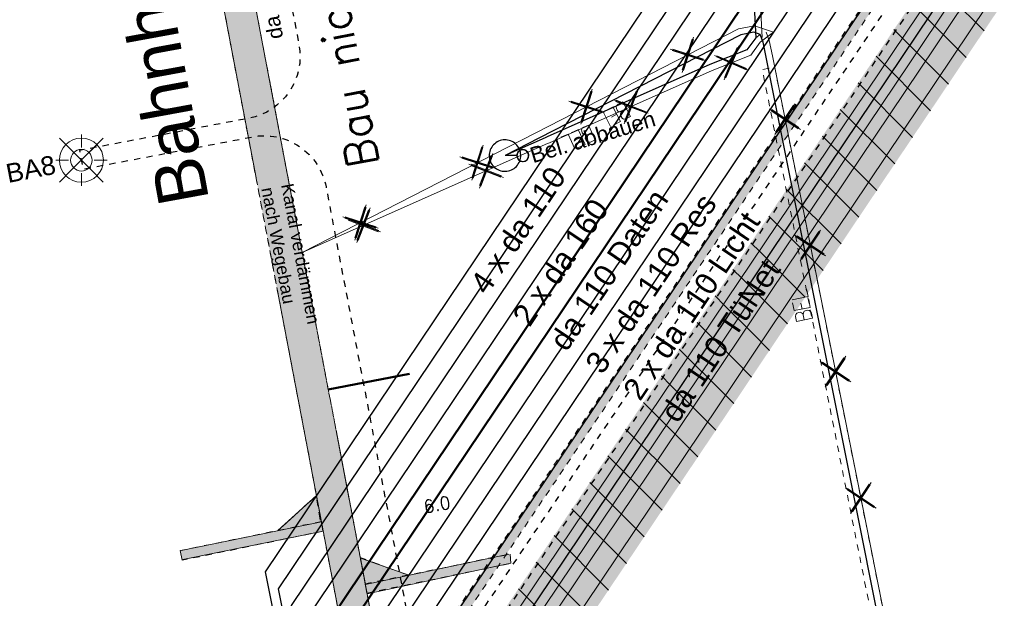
# Model space of a CAD drawing. Header units: metres. Extents: x -502 to 161, y -108 to 174.
# Tile 607 of 656: x -85 to -69, y 100 to 110. Entities that reach past the tile are written whole.
import ezdxf

# ---------------------------------------------------------------- set-up
doc = ezdxf.new("R2010")
doc.units = ezdxf.units.M
doc.header["$LTSCALE"] = 0.1
for name, pattern in [('139', [4, 1.25, -0.25, 0.25, -0.25, 0.25, -0.25, 1.25, -0.25]), ('2-1', [0.17, 0.06, -0.025, 0.06, -0.025]), ('202', [0.132, 0.0875, -0.019, 0.0065, -0.019]), ('239', [93, 75, -18]), ('3', [0.27, 0.1, -0.035, 0.1, -0.035]), ('38', [0.275, 0.2, -0.025, 0.025, -0.025]), ('39', [0.2375, 0.2, -0.0375]), ('85', [0.137505, 0.100005, -0.0125, 0.0125, -0.0125])]:
    doc.linetypes.add(name, pattern=pattern)
doc.layers.add('BRI31-005.07-5f08-Koordinierung Lageplan 4. BA Radstation - Seeterrasse 2023-05-31', color=7, linetype='Continuous')
doc.styles.add('Arial', font='arial.ttf')
doc.styles.add('Txt', font='txt_____.ttf')

# ---------------------------------------------------------------- blocks, each defined once
blk = doc.blocks.new('_X206')
at = {"color": 32, "linetype": 'Continuous', "lineweight": 9, "true_color": 0xcc6600, "transparency": 33554687}
for p, q in [((0.944, 1.616), (0.944, 1.616)), ((1.103, 0.75), (0.626, 1.227)), ((1.262, -0.116), (0.309, 0.837)), ((1.041, -0.602), (-0.009, 0.447)), ((0.757, -1.025), (-0.108, -0.161)), ((0.473, -1.448), (-0.392, -0.583)), ((0.188, -1.871), (-0.676, -1.006)), ((-0.096, -2.294), (-0.96, -1.429)), ((-0.38, -2.717), (-1.245, -1.852)), ((-0.664, -3.14), (-1.529, -2.275)), ((-0.948, -3.563), (-1.813, -2.698)), ((-1.233, -3.986), (-2.097, -3.121)), ((-1.517, -4.409), (-2.381, -3.544)), ((-2.519, -4.114), (-2.666, -3.967)), ((-2.077, -4.555), (-2.519, -4.114)), ((-2.803, -4.537), (-2.95, -4.39)), ((-2.361, -4.978), (-2.803, -4.537)), ((-1.801, -4.831), (-2.077, -4.555)), ((-3.087, -4.96), (-3.234, -4.813)), ((-2.646, -5.401), (-3.087, -4.96)), ((-2.085, -5.254), (-2.361, -4.978)), ((-3.371, -5.383), (-3.518, -5.236)), ((-2.93, -5.824), (-3.371, -5.383)), ((-2.369, -5.677), (-2.646, -5.401)), ((-3.655, -5.805), (-3.802, -5.658)), ((-3.214, -6.247), (-3.655, -5.805)), ((-2.654, -6.1), (-2.93, -5.824)), ((-3.94, -6.228), (-4.087, -6.081)), ((-3.498, -6.67), (-3.94, -6.228)), ((-2.938, -6.523), (-3.214, -6.247)), ((-4.224, -6.651), (-4.371, -6.504)), ((-4.025, -6.85), (-4.224, -6.651)), ((-3.222, -6.946), (-3.498, -6.67)), ((-3.506, -7.369), (-4.025, -6.85)), ((-3.79, -7.792), (-4.655, -6.927)), ((-4.074, -8.215), (-4.939, -7.35)), ((-4.359, -8.638), (-5.223, -7.773)), ((-4.643, -9.061), (-5.508, -8.196)), ((-4.927, -9.484), (-5.792, -8.619)), ((-5.211, -9.906), (-6.076, -9.042)), ((-5.495, -10.329), (-6.36, -9.465)), ((-6.085, -10.447), (-6.644, -9.888))]:
    blk.add_line(p, q, dxfattribs=at)
blk = doc.blocks.new('_X207')
at = {"color": 32, "linetype": 'Continuous', "lineweight": 9, "true_color": 0xcc6600, "transparency": 33554687}
for p, q in [((0.944, 1.616), (0.944, 1.616)), ((1.103, 0.75), (0.626, 1.227)), ((1.262, -0.116), (0.309, 0.837)), ((1.041, -0.602), (-0.009, 0.447)), ((0.757, -1.025), (-0.108, -0.161)), ((0.473, -1.448), (-0.392, -0.583)), ((0.188, -1.871), (-0.676, -1.006)), ((-0.096, -2.294), (-0.96, -1.429)), ((-0.38, -2.717), (-1.245, -1.852)), ((-0.664, -3.14), (-1.529, -2.275)), ((-0.948, -3.563), (-1.813, -2.698)), ((-1.233, -3.986), (-2.097, -3.121)), ((-1.517, -4.409), (-2.381, -3.544)), ((-2.519, -4.114), (-2.666, -3.967)), ((-2.077, -4.555), (-2.519, -4.114)), ((-2.803, -4.537), (-2.95, -4.39)), ((-2.361, -4.978), (-2.803, -4.537)), ((-1.801, -4.831), (-2.077, -4.555)), ((-3.087, -4.96), (-3.234, -4.813)), ((-2.646, -5.401), (-3.087, -4.96)), ((-2.085, -5.254), (-2.361, -4.978)), ((-3.371, -5.383), (-3.518, -5.236)), ((-2.93, -5.824), (-3.371, -5.383)), ((-2.369, -5.677), (-2.646, -5.401)), ((-3.655, -5.805), (-3.802, -5.658)), ((-3.214, -6.247), (-3.655, -5.805)), ((-2.654, -6.1), (-2.93, -5.824)), ((-3.94, -6.228), (-4.087, -6.081)), ((-3.498, -6.67), (-3.94, -6.228)), ((-2.938, -6.523), (-3.214, -6.247)), ((-4.224, -6.651), (-4.371, -6.504)), ((-4.025, -6.85), (-4.224, -6.651)), ((-3.222, -6.946), (-3.498, -6.67)), ((-3.506, -7.369), (-4.025, -6.85)), ((-3.79, -7.792), (-4.655, -6.927)), ((-4.074, -8.215), (-4.939, -7.35)), ((-4.359, -8.638), (-5.223, -7.773)), ((-4.643, -9.061), (-5.508, -8.196)), ((-4.927, -9.484), (-5.792, -8.619)), ((-5.211, -9.906), (-6.076, -9.042)), ((-5.495, -10.329), (-6.36, -9.465)), ((-6.085, -10.447), (-6.644, -9.888))]:
    blk.add_line(p, q, dxfattribs=at)
blk = doc.blocks.new('WP_LP_1030')
at = {"color": 150, "linetype": 'Continuous', "lineweight": 9, "true_color": 0x007fff, "transparency": 33554687}
for p, q in [((-0.348452, 0.348458), (0.144332, -0.144332)), ((-0.144332, -0.144332), (0.348452, 0.348458)), ((0, 0.20412), (0, 0.40824)), ((0, 0.40824), (0, 0.20412)), ((0.144332, 0.144338), (0.348452, 0.348458)), ((-0.20412, 0), (-0.40824, 0)), ((-0.20412, 0), (-0.40824, 0)), ((0.20412, 0), (0.40824, 0)), ((-0.144332, -0.144332), (-0.348452, -0.348452)), ((-0.144332, -0.144332), (-0.348452, -0.348452)), ((0.144332, -0.144332), (0.348452, -0.348452)), ((0.144332, -0.144332), (0.348452, -0.348452)), ((0, -0.20412), (0, -0.40824)), ((0, -0.20412), (0, -0.40824))]:
    blk.add_line(p, q, dxfattribs=at)
at = {"color": 7, "linetype": 'Continuous', "lineweight": 20, "transparency": 33554687}
for radius in [0.35, 0.171323]:
    blk.add_circle((0, 0), radius, dxfattribs=at)
blk = doc.blocks.new('10011')
at = {"color": 190, "linetype": 'Continuous', "lineweight": 13, "true_color": 0x7f00ff, "transparency": 33554687}
for p, q in [((4.302568, 0.608018), (4.469535, 0.6081)), ((4.302568, 0.608018), (4.304235, 0.088154)), ((4.302693, 0.352595), (4.469661, 0.352677)), ((4.655568, 0.608018), (4.907582, 0.608142)), ((4.655568, 0.608018), (4.657235, 0.088154)), ((4.655694, 0.352595), (4.847467, 0.352689)), ((5.008568, 0.608018), (5.010235, 0.088154)), ((4.302824, 0.088154), (4.469791, 0.088236)), ((4.655824, 0.088154), (4.907837, 0.088278)), ((5.008823, 0.088154), (5.260838, 0.088278))]:
    blk.add_line(p, q, dxfattribs=at)
at = {"color": 190, "linetype": 'Continuous', "lineweight": 13, "true_color": 0x7f00ff, "transparency": 33554687, "flags": 128}
blk.add_lwpolyline([(4.469535, 0.6081), (4.530396, 0.585559), (4.557445, 0.540477), (4.569467, 0.480368), (4.566462, 0.43228), (4.546926, 0.393209), (4.513866, 0.367663), (4.469661, 0.352677), (4.531898, 0.330094), (4.573975, 0.298537), (4.585997, 0.238428), (4.581489, 0.182827), (4.567964, 0.136242), (4.52739, 0.103182), (4.469791, 0.088236)], dxfattribs=at)
blk = doc.blocks.new('1016')
at = {"color": 7, "linetype": 'Continuous', "lineweight": 9, "transparency": 33554687}
for p, q in [((0.703072, 0.277444), (1.257444, -0.276928)), ((1.257444, 0.277444), (0.703072, -0.276928))]:
    blk.add_line(p, q, dxfattribs=at)
at = {"color": 2, "linetype": 'Continuous', "lineweight": 20, "true_color": 0xffff00, "transparency": 33554687}
for p, q in [((1.212401, 0.25319), (0.727326, -0.231885)), ((0.727326, 0.232401), (1.212401, -0.252674)), ((0.748114, 0.25319), (1.23319, -0.231885)), ((1.23319, 0.232401), (0.748114, -0.252674))]:
    blk.add_line(p, q, dxfattribs=at)

msp = doc.modelspace()

# ---------------------------------------------------------------- hatches: boundary and pattern name
at = {"layer": 'BRI31-005.07-5f08-Koordinierung Lageplan 4. BA Radstation - Seeterrasse 2023-05-31', "linetype": 'Continuous', "lineweight": 0, "true_color": 0xffbf00, "transparency": 33554687}
for points in [[(-79.845, 163.341), (-79.534, 163.418), (-69.694, 109.8), (-76.614, 99.501), (-76.954, 99.569), (-70.032, 109.87), (-79.787, 163.026), (-81.371, 162.636), (-81.457, 162.985), (-81.146, 163.062), (-81.137, 163.023)], [(-79.845, 163.341), (-79.534, 163.418), (-69.694, 109.8), (-76.614, 99.501), (-76.954, 99.569), (-70.032, 109.87), (-79.787, 163.026), (-81.371, 162.636), (-81.457, 162.985), (-81.146, 163.062), (-81.137, 163.023)], [(-77.501, 99.679), (-77.161, 99.611), (-70.238, 109.913), (-79.974, 162.965), (-81.577, 162.57), (-81.586, 162.609), (-81.897, 162.532), (-81.811, 162.183), (-80.227, 162.573), (-70.576, 109.983)], [(-77.501, 99.679), (-77.161, 99.611), (-70.238, 109.913), (-79.974, 162.965), (-81.577, 162.57), (-81.586, 162.609), (-81.897, 162.532), (-81.811, 162.183), (-80.227, 162.573), (-70.576, 109.983)]]:
    msp.add_hatch(color=40, dxfattribs=at).paths.add_polyline_path(points)
at = {"layer": 'BRI31-005.07-5f08-Koordinierung Lageplan 4. BA Radstation - Seeterrasse 2023-05-31', "linetype": 'Continuous', "lineweight": 0, "true_color": 0x00ffff, "transparency": 33554687}
h = msp.add_hatch(color=4, dxfattribs=at)
edge = h.paths.add_edge_path()
edge.add_line((-72.054, 67.28), (-72.211, 67.249))
edge.add_line((-72.211, 67.249), (-78.635, 99.438))
edge.add_line((-78.635, 99.438), (-71.062, 110.708))
edge.add_line((-71.062, 110.708), (-76.988, 142.996))
edge.add_line((-76.988, 142.996), (-76.988, 142.996))
edge.add_arc((-84.789, 141.56), 7.932, 10.424, 28.5036)
edge.add_line((-77.819, 145.346), (-77.819, 145.346))
edge.add_arc((-70.717, 149.226), 8.092, 190.3989, 208.6542, ccw=False)
edge.add_line((-78.677, 147.766), (-80.215, 156.148))
edge.add_line((-80.215, 156.148), (-80.058, 156.177))
edge.add_line((-80.058, 156.177), (-78.519, 147.795))
edge.add_arc((-70.717, 149.226), 7.932, 190.3989, 208.6557)
edge.add_line((-77.678, 145.422), (-77.678, 145.422))
edge.add_arc((-84.79, 141.56), 8.093, 10.4238, 28.505, ccw=False)
edge.add_line((-76.831, 143.025), (-76.831, 143.025))
edge.add_line((-76.831, 143.025), (-70.893, 110.672))
edge.add_line((-70.893, 110.672), (-78.466, 99.404))
edge.add_line((-78.466, 99.404), (-72.054, 67.28))
h = msp.add_hatch(color=4, dxfattribs=at)
edge = h.paths.add_edge_path()
edge.add_line((-72.054, 67.28), (-72.211, 67.249))
edge.add_line((-72.211, 67.249), (-78.635, 99.438))
edge.add_line((-78.635, 99.438), (-71.062, 110.708))
edge.add_line((-71.062, 110.708), (-76.988, 142.996))
edge.add_line((-76.988, 142.996), (-76.988, 142.996))
edge.add_arc((-84.789, 141.56), 7.932, 10.424, 28.5036)
edge.add_line((-77.819, 145.346), (-77.819, 145.346))
edge.add_arc((-70.717, 149.226), 8.092, 190.3989, 208.6542, ccw=False)
edge.add_line((-78.677, 147.766), (-80.215, 156.148))
edge.add_line((-80.215, 156.148), (-80.058, 156.177))
edge.add_line((-80.058, 156.177), (-78.519, 147.795))
edge.add_arc((-70.717, 149.226), 7.932, 190.3989, 208.6557)
edge.add_line((-77.678, 145.422), (-77.678, 145.422))
edge.add_arc((-84.79, 141.56), 8.093, 10.4238, 28.505, ccw=False)
edge.add_line((-76.831, 143.025), (-76.831, 143.025))
edge.add_line((-76.831, 143.025), (-70.893, 110.672))
edge.add_line((-70.893, 110.672), (-78.466, 99.404))
edge.add_line((-78.466, 99.404), (-72.054, 67.28))
at = {"layer": 'BRI31-005.07-5f08-Koordinierung Lageplan 4. BA Radstation - Seeterrasse 2023-05-31', "linetype": 'Continuous', "lineweight": 0, "true_color": 0xffdf7f, "transparency": 33554687}
msp.add_hatch(color=41, dxfattribs=at).paths.add_polyline_path([(-70.842, 110.391), (-70.773, 110.017), (-77.683, 99.735), (-76.408, 99.48), (-69.489, 109.777), (-69.829, 111.634)])
msp.add_hatch(color=41, dxfattribs=at).paths.add_polyline_path([(-70.842, 110.391), (-70.773, 110.017), (-77.683, 99.735), (-76.408, 99.48), (-69.489, 109.777), (-69.829, 111.634)])

# ---------------------------------------------------------------- linework, layer by layer
at = {"layer": 'BRI31-005.07-5f08-Koordinierung Lageplan 4. BA Radstation - Seeterrasse 2023-05-31', "color": 7, "linetype": '38', "lineweight": 13, "transparency": 33554687}
for p, q in [((-79.119, 95.611), (-91.293, 159.6)), ((-79.119, 95.611), (-91.293, 159.6)), ((-78.628, 95.705), (-90.802, 159.694)), ((-78.628, 95.705), (-90.802, 159.694)), ((-80.262, 101.618), (-82.493, 101.164)), ((-80.262, 101.618), (-82.493, 101.164)), ((-80.233, 101.47), (-82.463, 101.017)), ((-80.233, 101.47), (-82.463, 101.017)), ((-79.563, 100.623), (-77.283, 101.106)), ((-79.563, 100.623), (-77.283, 101.106)), ((-79.535, 100.476), (-77.252, 100.959)), ((-79.535, 100.476), (-77.252, 100.959))]:
    msp.add_line(p, q, dxfattribs=at)
at = {"layer": 'BRI31-005.07-5f08-Koordinierung Lageplan 4. BA Radstation - Seeterrasse 2023-05-31', "color": 255, "linetype": 'Continuous', "lineweight": 9, "transparency": 33554687}
msp.add_line((-73.288, 109.233), (-73.077, 109.393), dxfattribs=at)
msp.add_line((-73.288, 109.233), (-73.077, 109.393), dxfattribs=at)
at = {"layer": 'BRI31-005.07-5f08-Koordinierung Lageplan 4. BA Radstation - Seeterrasse 2023-05-31', "color": 7, "linetype": 'Continuous', "lineweight": 9, "transparency": 33554687}
for p, q in [((-73.359, 109.304), (-73.288, 109.358)), ((-80.241, 101.468), (-80.263, 101.623)), ((-80.241, 101.468), (-80.263, 101.623)), ((-82.504, 101.16), (-82.475, 101.006)), ((-82.504, 101.16), (-82.475, 101.006)), ((-77.265, 101.102), (-77.255, 100.958)), ((-77.265, 101.102), (-77.255, 100.958)), ((-79.538, 100.486), (-79.567, 100.633)), ((-79.538, 100.486), (-79.567, 100.633))]:
    msp.add_line(p, q, dxfattribs=at)
at = {"layer": 'BRI31-005.07-5f08-Koordinierung Lageplan 4. BA Radstation - Seeterrasse 2023-05-31', "color": 190, "linetype": 'Continuous', "lineweight": 30, "true_color": 0x7f00ff, "transparency": 33554687}
msp.add_line((-77.155, 107.434), (-77.345, 107.434), dxfattribs=at)
msp.add_line((-77.155, 107.434), (-77.345, 107.434), dxfattribs=at)
at = {"layer": 'BRI31-005.07-5f08-Koordinierung Lageplan 4. BA Radstation - Seeterrasse 2023-05-31', "color": 1, "linetype": 'Continuous', "lineweight": 50, "true_color": 0xff0000, "transparency": 33554687}
msp.add_line((-78.862, 103.965), (-80.153, 103.719), dxfattribs=at)
msp.add_line((-78.862, 103.965), (-80.153, 103.719), dxfattribs=at)
at = {"layer": 'BRI31-005.07-5f08-Koordinierung Lageplan 4. BA Radstation - Seeterrasse 2023-05-31', "color": 7, "linetype": '85', "lineweight": 13, "transparency": 33554687}
for p, q in [((-80.263, 101.623), (-82.504, 101.16)), ((-80.263, 101.623), (-82.504, 101.16)), ((-80.241, 101.468), (-82.475, 101.006)), ((-80.241, 101.468), (-82.475, 101.006)), ((-79.567, 100.633), (-77.265, 101.102)), ((-79.567, 100.633), (-77.265, 101.102)), ((-79.538, 100.486), (-77.255, 100.958)), ((-79.538, 100.486), (-77.255, 100.958))]:
    msp.add_line(p, q, dxfattribs=at)
at = {"layer": 'BRI31-005.07-5f08-Koordinierung Lageplan 4. BA Radstation - Seeterrasse 2023-05-31', "color": 7, "linetype": 'Continuous', "lineweight": 13, "transparency": 33554687}
for p, q in [((-80.262, 101.618), (-82.493, 101.164)), ((-80.262, 101.618), (-82.493, 101.164)), ((-80.233, 101.47), (-82.463, 101.017)), ((-80.233, 101.47), (-82.463, 101.017)), ((-79.563, 100.623), (-77.283, 101.106)), ((-79.563, 100.623), (-77.283, 101.106)), ((-79.535, 100.476), (-77.252, 100.959)), ((-79.535, 100.476), (-77.252, 100.959))]:
    msp.add_line(p, q, dxfattribs=at)
at = {"layer": 'BRI31-005.07-5f08-Koordinierung Lageplan 4. BA Radstation - Seeterrasse 2023-05-31', "color": 190, "linetype": '2-1', "lineweight": 30, "true_color": 0x7f00ff, "transparency": 33554687, "flags": 128}
for points in [[(-81.489, 173.679), (-80.19, 166.603), (-82.858, 162.736), (-82.474, 160.646), (-78.607, 157.978), (-70.088, 111.555), (-79.093, 98.154), (-77.605, 90.696), (-76.571, 85.953), (-75.683, 80.32)], [(-81.489, 173.679), (-80.19, 166.603), (-82.858, 162.736), (-82.474, 160.646), (-78.607, 157.978), (-70.088, 111.555), (-79.093, 98.154), (-77.605, 90.696), (-76.571, 85.953), (-75.683, 80.32)], [(-81.15, 173.608), (-79.857, 166.558), (-82.54, 162.668), (-82.201, 160.822), (-78.311, 158.139), (-69.749, 111.484), (-72.638, 107.186), (-78.887, 97.887), (-77.458, 90.728), (-76.424, 85.981), (-75.526, 80.285)], [(-81.15, 173.608), (-79.857, 166.558), (-82.54, 162.668), (-82.201, 160.822), (-78.311, 158.139), (-69.749, 111.484), (-72.638, 107.186), (-78.887, 97.887), (-77.458, 90.728), (-76.424, 85.981), (-75.526, 80.285)]]:
    msp.add_lwpolyline(points, dxfattribs=at)
at = {"layer": 'BRI31-005.07-5f08-Koordinierung Lageplan 4. BA Radstation - Seeterrasse 2023-05-31', "color": 7, "linetype": 'Continuous', "lineweight": 13, "transparency": 33554687, "flags": 128}
for points in [[(-79.845, 163.341), (-81.137, 163.023), (-81.146, 163.062), (-81.457, 162.985), (-81.371, 162.636), (-79.787, 163.026), (-70.032, 109.87), (-76.954, 99.569)], [(-79.845, 163.341), (-81.137, 163.023), (-81.146, 163.062), (-81.457, 162.985), (-81.371, 162.636), (-79.787, 163.026), (-70.032, 109.87), (-76.954, 99.569)], [(-79.534, 163.418), (-69.694, 109.8), (-76.614, 99.501)], [(-79.534, 163.418), (-69.694, 109.8), (-76.614, 99.501)], [(-79.974, 162.965), (-81.577, 162.57), (-81.586, 162.609), (-81.897, 162.532), (-81.811, 162.183), (-80.227, 162.573), (-70.576, 109.983), (-77.501, 99.679)], [(-79.974, 162.965), (-81.577, 162.57), (-81.586, 162.609), (-81.897, 162.532), (-81.811, 162.183), (-80.227, 162.573), (-70.576, 109.983), (-77.501, 99.679)], [(-79.974, 162.965), (-70.238, 109.913), (-77.161, 99.611)], [(-79.974, 162.965), (-70.238, 109.913), (-77.161, 99.611)]]:
    msp.add_lwpolyline(points, dxfattribs=at)
at = {"layer": 'BRI31-005.07-5f08-Koordinierung Lageplan 4. BA Radstation - Seeterrasse 2023-05-31', "color": 190, "linetype": '2-1', "lineweight": 30, "true_color": 0x7f00ff, "transparency": 33554687, "flags": 128}
msp.add_lwpolyline([(-89.791, 159.911, -0.278466), (-90.546, 159.205), (-93.95, 158.557), (-93.893, 158.263), (-91.074, 158.799), (-91.074, 158.799, -0.414213), (-89.905, 158.003), (-89.905, 158.003), (-89.027, 153.391), (-89.027, 153.391, 0.414214), (-87.858, 152.595), (-87.858, 152.595), (-86.621, 152.831), (-86.565, 152.536), (-87.802, 152.301, 0.414213), (-88.598, 151.131), (-87.175, 143.654, -0.52346), (-88.327, 142.482), (-90.729, 142.895), (-90.779, 142.599), (-86.062, 141.788, 0.22166), (-81.985, 142.9), (-80.768, 144.119, 0.414391), (-80.768, 145.533), (-81.374, 146.138), (-81.232, 146.279), (-80.627, 145.675, 0.414214), (-79.213, 145.675), (-72.307, 152.59, -0.414214), (-70.893, 152.59), (-70.677, 152.374), (-70.797, 152.214), (-71.033, 152.45, 0.414214), (-72.235, 152.45), (-84.67, 140.014), (-95.074, 127.821, 0.414214), (-94.945, 126.199), (-93.955, 125.354), (-93.857, 125.468), (-94.848, 126.313), (-94.848, 126.313, -0.414213), (-94.96, 127.723), (-94.96, 127.723), (-88.355, 135.465, -0.170744), (-87.781, 135.798), (-83.538, 136.605), (-83.492, 136.36), (-84.725, 136.125, 0.414214), (-85.52, 134.956), (-83.981, 126.867, -0.414214), (-84.777, 125.697), (-87.476, 125.184), (-87.42, 124.889), (-84.721, 125.403, -0.414213), (-83.551, 124.607), (-82.304, 118.051, 0.414214), (-81.135, 117.255), (-79.905, 117.489), (-79.849, 117.195), (-81.079, 116.961, 0.414214), (-81.874, 115.791), (-80.619, 109.195), (-80.619, 109.195, -0.414213), (-81.415, 108.026), (-81.415, 108.026), (-84.107, 107.514), (-84.051, 107.219), (-81.359, 107.731, -0.414214), (-80.189, 106.936), (-78.822, 99.75, 0.414213), (-77.653, 98.954), (-75.934, 99.281), (-75.878, 98.986), (-79.765, 98.247)], format="xyb", dxfattribs=at)
at = {"layer": 'BRI31-005.07-5f08-Koordinierung Lageplan 4. BA Radstation - Seeterrasse 2023-05-31', "color": 7, "linetype": 'Continuous', "lineweight": 30, "transparency": 33554687, "flags": 128}
for points in [[(-83.033, 159.897), (-81.765, 159.428), (-79.199, 157.658), (-70.764, 111.695), (-79.505, 98.688), (-77.898, 90.632), (-76.866, 85.898), (-75.998, 80.389)], [(-83.033, 159.897), (-81.282, 159.459), (-78.903, 157.818), (-70.426, 111.625), (-79.299, 98.421), (-77.751, 90.664), (-76.719, 85.925), (-75.841, 80.354)], [(-83.033, 159.897), (-81.765, 159.428), (-79.199, 157.658), (-70.764, 111.695), (-79.505, 98.688), (-77.898, 90.632), (-76.866, 85.898), (-75.998, 80.389)], [(-83.033, 159.897), (-81.282, 159.459), (-78.903, 157.818), (-70.426, 111.625), (-79.299, 98.421), (-77.751, 90.664), (-76.719, 85.925), (-75.841, 80.354)], [(-83.308, 159.846), (-83.291, 159.752), (-79.791, 157.337), (-71.441, 111.836), (-79.918, 99.221), (-78.191, 90.568), (-77.161, 85.842), (-76.313, 80.458)], [(-83.308, 159.846), (-83.291, 159.752), (-79.791, 157.337), (-71.441, 111.836), (-79.918, 99.221), (-78.191, 90.568), (-77.161, 85.842), (-76.313, 80.458)], [(-83.171, 159.871), (-81.823, 159.103), (-79.495, 157.497), (-71.102, 111.766), (-79.712, 98.954), (-78.044, 90.6), (-77.013, 85.87), (-76.155, 80.423)], [(-83.171, 159.871), (-81.823, 159.103), (-79.495, 157.497), (-71.102, 111.766), (-79.712, 98.954), (-78.044, 90.6), (-77.013, 85.87), (-76.155, 80.423)]]:
    msp.add_lwpolyline(points, dxfattribs=at)
at = {"layer": 'BRI31-005.07-5f08-Koordinierung Lageplan 4. BA Radstation - Seeterrasse 2023-05-31', "color": 7, "linetype": '239', "lineweight": 13, "transparency": 33554687, "flags": 128}
for points in [[(-78.628, 95.705), (-90.802, 159.694), (-91.293, 159.6), (-79.119, 95.611)], [(-78.628, 95.705), (-90.802, 159.694), (-91.293, 159.6), (-79.119, 95.611)], [(-80.262, 101.618), (-80.341, 102.035), (-80.954, 101.477)], [(-80.262, 101.618), (-80.341, 102.035), (-80.954, 101.477)], [(-79.563, 100.623), (-79.643, 101.041), (-78.872, 100.77)], [(-79.563, 100.623), (-79.643, 101.041), (-78.872, 100.77)]]:
    msp.add_lwpolyline(points, dxfattribs=at)
at = {"layer": 'BRI31-005.07-5f08-Koordinierung Lageplan 4. BA Radstation - Seeterrasse 2023-05-31', "color": 7, "linetype": '39', "lineweight": 13, "transparency": 33554687, "flags": 128}
for points in [[(-74.986, 76.559), (-90.802, 159.694), (-91.293, 159.6), (-75.477, 76.465)], [(-74.986, 76.559), (-90.802, 159.694), (-91.293, 159.6), (-75.477, 76.465)], [(-80.262, 101.618), (-80.341, 102.035), (-80.954, 101.477)], [(-80.262, 101.618), (-80.341, 102.035), (-80.954, 101.477)], [(-79.563, 100.623), (-79.643, 101.041), (-78.872, 100.77)], [(-79.563, 100.623), (-79.643, 101.041), (-78.872, 100.77)]]:
    msp.add_lwpolyline(points, dxfattribs=at)
at = {"layer": 'BRI31-005.07-5f08-Koordinierung Lageplan 4. BA Radstation - Seeterrasse 2023-05-31', "color": 1, "linetype": 'Continuous', "lineweight": 50, "true_color": 0xff0000, "transparency": 33554687, "flags": 128}
for points in [[(-80.145, 157.217), (-71.819, 111.847), (-80.124, 99.488), (-77.863, 88.159, -0.034708), (-77.331, 84.012)], [(-80.145, 157.217), (-71.819, 111.847), (-80.124, 99.488), (-77.863, 88.159, -0.034708), (-77.331, 84.012)], [(-80.441, 157.057), (-72.157, 111.917), (-80.33, 99.755), (-78.01, 88.129, -0.034708), (-77.481, 84.003)], [(-80.441, 157.057), (-72.157, 111.917), (-80.33, 99.755), (-78.01, 88.129, -0.034708), (-77.481, 84.003)]]:
    msp.add_lwpolyline(points, format="xyb", dxfattribs=at)
at = {"layer": 'BRI31-005.07-5f08-Koordinierung Lageplan 4. BA Radstation - Seeterrasse 2023-05-31', "color": 3, "linetype": 'Continuous', "lineweight": 30, "true_color": 0x00ff00, "transparency": 33554687, "flags": 128}
for points in [[(-80.795, 156.936), (-72.535, 111.928), (-80.536, 100.022), (-78.128, 87.954), (-80.904, 82.362), (-93.024, 78.668)], [(-80.795, 156.936), (-72.535, 111.928), (-80.536, 100.022), (-78.128, 87.954), (-80.904, 82.362), (-93.024, 78.668)], [(-81.091, 156.776), (-72.874, 111.999), (-80.743, 100.289), (-78.285, 87.975), (-81.01, 82.486), (-93.071, 78.811)], [(-81.091, 156.776), (-72.874, 111.999), (-80.743, 100.289), (-78.285, 87.975), (-81.01, 82.486), (-93.071, 78.811)], [(-81.387, 156.616), (-73.212, 112.069), (-80.949, 100.555), (-78.442, 87.996), (-81.116, 82.611), (-93.118, 78.953)], [(-81.387, 156.616), (-73.212, 112.069), (-80.949, 100.555), (-78.442, 87.996), (-81.116, 82.611), (-93.118, 78.953)], [(-81.683, 156.455), (-73.55, 112.14), (-81.155, 100.822), (-78.599, 88.017), (-81.221, 82.736), (-93.165, 79.096)], [(-81.683, 156.455), (-73.55, 112.14), (-81.155, 100.822), (-78.599, 88.017), (-81.221, 82.736), (-93.165, 79.096)]]:
    msp.add_lwpolyline(points, dxfattribs=at)
at = {"layer": 'BRI31-005.07-5f08-Koordinierung Lageplan 4. BA Radstation - Seeterrasse 2023-05-31', "color": 4, "linetype": '3', "lineweight": 20, "true_color": 0x00ffff, "transparency": 33554687, "flags": 128}
for points in [[(-80.215, 156.148), (-78.677, 147.766), (-78.677, 147.766, 0.079823), (-77.819, 145.346), (-77.819, 145.346), (-77.819, 145.346, -0.079051), (-76.988, 142.996), (-76.988, 142.996), (-71.062, 110.708), (-78.635, 99.438), (-72.211, 67.249)], [(-80.215, 156.148), (-78.677, 147.766), (-78.677, 147.766, 0.079823), (-77.819, 145.346), (-77.819, 145.346), (-77.819, 145.346, -0.079051), (-76.988, 142.996), (-76.988, 142.996), (-71.062, 110.708), (-78.635, 99.438), (-72.211, 67.249)], [(-80.058, 156.177), (-78.519, 147.795, 0.079829), (-77.678, 145.422), (-77.678, 145.422, -0.079059), (-76.831, 143.025), (-76.831, 143.025), (-70.893, 110.672), (-78.466, 99.404), (-72.054, 67.28)], [(-80.058, 156.177), (-78.519, 147.795, 0.079829), (-77.678, 145.422), (-77.678, 145.422, -0.079059), (-76.831, 143.025), (-76.831, 143.025), (-70.893, 110.672), (-78.466, 99.404), (-72.054, 67.28)]]:
    msp.add_lwpolyline(points, format="xyb", dxfattribs=at)
at = {"layer": 'BRI31-005.07-5f08-Koordinierung Lageplan 4. BA Radstation - Seeterrasse 2023-05-31', "color": 190, "linetype": 'Continuous', "lineweight": 30, "true_color": 0x7f00ff, "transparency": 33554687, "flags": 128}
for points in [[(-77.321, 129.969), (-77.16, 129.496), (-73.381, 109.707), (-73.359, 109.304)], [(-77.321, 129.969), (-77.16, 129.496), (-73.381, 109.707), (-73.359, 109.304)], [(-73.288, 109.358), (-73.39, 109.392), (-73.6, 109.352), (-76.81, 107.708), (-77.345, 107.434)], [(-73.288, 109.358), (-73.39, 109.392), (-73.6, 109.352), (-76.81, 107.708), (-77.345, 107.434)], [(-73.359, 109.304), (-73.504, 109.111), (-74.09, 108.879), (-76.676, 107.73), (-76.709, 107.716), (-77.345, 107.434)], [(-73.359, 109.304), (-73.504, 109.111), (-74.09, 108.879), (-76.676, 107.73), (-76.709, 107.716), (-77.345, 107.434)], [(-70.626, 92.837), (-70.489, 92.498), (-70.385, 92.353), (-70.166, 92.342), (-70.012, 92.398), (-69.902, 92.526), (-69.943, 92.739), (-69.985, 92.952), (-73.194, 108.996), (-73.242, 109.235), (-73.288, 109.358)], [(-70.626, 92.837), (-70.489, 92.498), (-70.385, 92.353), (-70.166, 92.342), (-70.012, 92.398), (-69.902, 92.526), (-69.943, 92.739), (-69.985, 92.952), (-73.194, 108.996), (-73.242, 109.235), (-73.288, 109.358)]]:
    msp.add_lwpolyline(points, dxfattribs=at)
at = {"layer": 'BRI31-005.07-5f08-Koordinierung Lageplan 4. BA Radstation - Seeterrasse 2023-05-31', "color": 255, "linetype": 'Continuous', "lineweight": 9, "transparency": 33554687, "flags": 128}
for points in [[(-77.226, 130.001), (-77.063, 129.522), (-73.282, 109.719), (-73.259, 109.309)], [(-77.226, 130.001), (-77.063, 129.522), (-73.282, 109.719), (-73.259, 109.309)], [(-73.077, 109.393), (-73.383, 109.495), (-73.633, 109.448), (-76.856, 107.797), (-80.57, 105.895)], [(-73.077, 109.393), (-73.383, 109.495), (-73.633, 109.448), (-76.856, 107.797), (-80.57, 105.895)], [(-70.719, 92.8), (-70.577, 92.449), (-70.438, 92.256), (-70.151, 92.241), (-69.953, 92.313), (-69.795, 92.497), (-69.845, 92.758), (-69.887, 92.971), (-73.096, 109.016), (-73.146, 109.263), (-73.194, 109.393)], [(-70.719, 92.8), (-70.577, 92.449), (-70.438, 92.256), (-70.151, 92.241), (-69.953, 92.313), (-69.795, 92.497), (-69.845, 92.758), (-69.887, 92.971), (-73.096, 109.016), (-73.146, 109.263), (-73.194, 109.393)], [(-80.57, 105.895), (-76.669, 107.624), (-76.636, 107.638), (-74.051, 108.787), (-73.441, 109.028), (-73.288, 109.233)], [(-80.57, 105.895), (-76.669, 107.624), (-76.636, 107.638), (-74.051, 108.787), (-73.441, 109.028), (-73.288, 109.233)]]:
    msp.add_lwpolyline(points, dxfattribs=at)
at = {"layer": 'BRI31-005.07-5f08-Koordinierung Lageplan 4. BA Radstation - Seeterrasse 2023-05-31', "color": 32, "linetype": 'Continuous', "lineweight": 30, "true_color": 0xcc6600, "transparency": 33554687, "flags": 128}
msp.add_lwpolyline([(-75.369, 80.251), (-76.276, 86.008), (-77.311, 90.76), (-78.681, 97.62), (-69.411, 111.414)], dxfattribs=at)
msp.add_lwpolyline([(-75.369, 80.251), (-76.276, 86.008), (-77.311, 90.76), (-78.681, 97.62), (-69.411, 111.414)], dxfattribs=at)
at = {"layer": 'BRI31-005.07-5f08-Koordinierung Lageplan 4. BA Radstation - Seeterrasse 2023-05-31', "color": 250, "linetype": '202', "lineweight": 20, "true_color": 0x333333, "transparency": 33554687, "flags": 128}
msp.add_lwpolyline([(-70.12, 93.119), (-73.257, 108.799), (-73.06, 108.838), (-69.924, 93.158), (-70.12, 93.119)], dxfattribs=at)
msp.add_lwpolyline([(-70.12, 93.119), (-73.257, 108.799), (-73.06, 108.838), (-69.924, 93.158), (-70.12, 93.119)], dxfattribs=at)
at = {"layer": 'BRI31-005.07-5f08-Koordinierung Lageplan 4. BA Radstation - Seeterrasse 2023-05-31', "color": 190, "linetype": 'Continuous', "lineweight": 30, "true_color": 0x7f00ff, "transparency": 33554687, "flags": 128}
for points in [[(-77.447, 107.662, 0.414607), (-77.574, 107.332), (-77.574, 107.332, 0.414607), (-77.244, 107.206), (-77.244, 107.206)], [(-77.447, 107.662, 0.414607), (-77.574, 107.332), (-77.574, 107.332, 0.414607), (-77.244, 107.206), (-77.244, 107.206)], [(-77.447, 107.662, 0.414607), (-77.574, 107.332), (-77.574, 107.332, 0.414607), (-77.244, 107.206), (-77.244, 107.206)], [(-77.447, 107.662, 0.414607), (-77.574, 107.332), (-77.574, 107.332, 0.414607), (-77.244, 107.206), (-77.244, 107.206)], [(-77.244, 107.206, 0.414607), (-77.116, 107.536), (-77.116, 107.536, 0.414607), (-77.447, 107.662), (-77.447, 107.662)], [(-77.244, 107.206, 0.414607), (-77.116, 107.536), (-77.116, 107.536, 0.414607), (-77.447, 107.662), (-77.447, 107.662)], [(-77.244, 107.206, 0.414607), (-77.116, 107.536), (-77.116, 107.536, 0.414607), (-77.447, 107.662), (-77.447, 107.662)], [(-77.244, 107.206, 0.414607), (-77.116, 107.536), (-77.116, 107.536, 0.414607), (-77.447, 107.662), (-77.447, 107.662)], [(-77.062, 107.528, 0.668179), (-77.128, 107.368, 0.668179), (-76.968, 107.434)], [(-77.155, 107.434, 0.668177), (-76.995, 107.368, 0.668177), (-77.062, 107.528)], [(-76.968, 107.434), (-76.968, 107.434, 0.668179), (-77.128, 107.5), (-77.128, 107.5, 0.668179), (-77.062, 107.34), (-77.062, 107.34)], [(-77.062, 107.528, 0.668179), (-77.128, 107.368, 0.668179), (-76.968, 107.434)], [(-77.155, 107.434, 0.668177), (-76.995, 107.368, 0.668177), (-77.062, 107.528)], [(-76.968, 107.434), (-76.968, 107.434, 0.668179), (-77.128, 107.5), (-77.128, 107.5, 0.668179), (-77.062, 107.34), (-77.062, 107.34)], [(-77.062, 107.341, 0.668177), (-76.996, 107.5), (-76.996, 107.5, 0.668177), (-77.155, 107.434), (-77.155, 107.434)], [(-77.062, 107.341, 0.668177), (-76.996, 107.5), (-76.996, 107.5, 0.668177), (-77.155, 107.434), (-77.155, 107.434)]]:
    msp.add_lwpolyline(points, format="xyb", dxfattribs=at)
at = {"layer": 'BRI31-005.07-5f08-Koordinierung Lageplan 4. BA Radstation - Seeterrasse 2023-05-31', "color": 7, "linetype": '139', "lineweight": 13, "transparency": 33554687, "flags": 128}
for points in [[(-80.283, 101.645), (-80.343, 102.032), (-80.944, 101.487)], [(-80.283, 101.645), (-80.343, 102.032), (-80.944, 101.487)], [(-79.567, 100.633), (-79.646, 101.051), (-78.882, 100.77)], [(-79.567, 100.633), (-79.646, 101.051), (-78.882, 100.77)]]:
    msp.add_lwpolyline(points, dxfattribs=at)
at = {"layer": 'BRI31-005.07-5f08-Koordinierung Lageplan 4. BA Radstation - Seeterrasse 2023-05-31', "color": 2, "linetype": 'Continuous', "true_color": 0xffff00, "transparency": 33554687}
for points in [[(-74.986, 76.559), (-75.477, 76.465), (-90.802, 159.694), (-91.293, 159.6)], [(-74.986, 76.559), (-75.477, 76.465), (-90.802, 159.694), (-91.293, 159.6)], [(-80.283, 101.645), (-80.343, 102.032), (-80.944, 101.487)], [(-80.283, 101.645), (-80.343, 102.032), (-80.944, 101.487)], [(-80.241, 101.468), (-80.263, 101.623), (-82.475, 101.006), (-82.504, 101.16)], [(-80.241, 101.468), (-80.263, 101.623), (-82.475, 101.006), (-82.504, 101.16)], [(-79.538, 100.486), (-79.567, 100.633), (-77.255, 100.958), (-77.265, 101.102)], [(-79.538, 100.486), (-79.567, 100.633), (-77.255, 100.958), (-77.265, 101.102)], [(-79.567, 100.633), (-79.646, 101.051), (-78.882, 100.77)], [(-79.567, 100.633), (-79.646, 101.051), (-78.882, 100.77)]]:
    msp.add_solid(points, dxfattribs=at)
at = {"layer": 'BRI31-005.07-5f08-Koordinierung Lageplan 4. BA Radstation - Seeterrasse 2023-05-31', "color": 7, "linetype": 'Continuous', "transparency": 33554687}
for points in [[(-80.262, 101.618), (-80.341, 102.035), (-80.954, 101.477)], [(-80.262, 101.618), (-80.341, 102.035), (-80.954, 101.477)], [(-79.563, 100.623), (-79.643, 101.041), (-78.872, 100.77)], [(-79.563, 100.623), (-79.643, 101.041), (-78.872, 100.77)]]:
    msp.add_solid(points, dxfattribs=at)

# ---------------------------------------------------------------- block references
at = {"layer": 'BRI31-005.07-5f08-Koordinierung Lageplan 4. BA Radstation - Seeterrasse 2023-05-31', "color": 7, "transparency": 33554687}
for name, p in [('_X206', (-70.773, 110.017)), ('_X207', (-70.773, 110.017)), ('WP_LP_1030', (-84.076, 107.36)), ('WP_LP_1030', (-84.076, 107.36))]:
    msp.add_blockref(name, p, dxfattribs=at)
for name, p, xscale, yscale, zscale, rotation in [('1016', (-73.784, 109.37), 0.75, 0.75, 0.75, 207.1192291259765), ('1016', (-73.784, 109.37), 0.75, 0.75, 0.75, 207.1192291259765), ('1016', (-74.43, 108.637), 0.75, 0.75, 0.75, 21.59887390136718), ('1016', (-74.43, 108.637), 0.75, 0.75, 0.75, 21.59887390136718), ('1016', (-75.396, 108.545), 0.75, 0.75, 0.75, 207.1192291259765), ('1016', (-75.396, 108.545), 0.75, 0.75, 0.75, 207.1192291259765), ('1016', (-76.016, 107.914), 0.75, 0.75, 0.75, 23.95630817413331), ('1016', (-76.016, 107.914), 0.75, 0.75, 0.75, 23.95630817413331), ('10011', (-73.577, 109.307), 0.5, 0.5, 0.5, 207.1192291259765), ('10011', (-73.577, 109.307), 0.5, 0.5, 0.5, 207.1192291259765), ('1016', (-72.751, 107.292), 0.75, 0.75, 0.75, 101.3106170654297), ('1016', (-72.751, 107.292), 0.75, 0.75, 0.75, 101.3106170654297), ('10011', (-74.07, 108.833), 0.5, 0.5, 0.5, 203.9563201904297), ('10011', (-74.07, 108.833), 0.5, 0.5, 0.5, 203.9563201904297), ('1016', (-77.13, 107.657), 0.75, 0.75, 0.75, 207.1192291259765), ('1016', (-77.13, 107.657), 0.75, 0.75, 0.75, 207.1192291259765), ('1016', (-78.317, 106.894), 0.75, 0.75, 0.75, 23.9123182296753), ('1016', (-78.317, 106.894), 0.75, 0.75, 0.75, 23.9123182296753), ('1016', (-78.987, 106.705), 0.75, 0.75, 0.75, 207.1192291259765), ('1016', (-78.987, 106.705), 0.75, 0.75, 0.75, 207.1192291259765), ('1016', (-80.267, 106.029), 0.75, 0.75, 0.75, 23.9123182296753), ('1016', (-80.267, 106.029), 0.75, 0.75, 0.75, 23.9123182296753), ('1016', (-72.35, 105.286), 0.75, 0.75, 0.75, 101.3106170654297), ('1016', (-72.35, 105.286), 0.75, 0.75, 0.75, 101.3106170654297), ('10011', (-71.995, 102.748), 0.5, 0.5, 0.5, 101.3106170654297), ('10011', (-71.995, 102.748), 0.5, 0.5, 0.5, 101.3106170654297), ('1016', (-71.949, 103.281), 0.75, 0.75, 0.75, 101.3106170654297), ('1016', (-71.949, 103.281), 0.75, 0.75, 0.75, 101.3106170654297), ('1016', (-71.548, 101.275), 0.75, 0.75, 0.75, 101.3106170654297), ('1016', (-71.548, 101.275), 0.75, 0.75, 0.75, 101.3106170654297)]:
    msp.add_blockref(name, p, dxfattribs=dict(at, xscale=xscale, yscale=yscale, zscale=zscale, rotation=rotation))

# ---------------------------------------------------------------- texts
at = {"layer": 'BRI31-005.07-5f08-Koordinierung Lageplan 4. BA Radstation - Seeterrasse 2023-05-31', "color": 251, "true_color": 0x5b5b5b, "transparency": 33554687, "attachment_point": 1, "line_spacing_factor": 0.25, "style": 'Arial'}
for s, insert, char_height, rotation in [('Bahnhofsallee', (-82.832, 106.588), 0.8, 100.3992), ('Bahnhofsallee', (-82.832, 106.588), 0.8, 100.3992), ('4 x da 110', (-77.921, 105.401), 0.35, 56.0995), ('4 x da 110', (-77.921, 105.401), 0.35, 56.0995), ('2 x da 160', (-77.246, 104.89), 0.35, 56.0995), ('2 x da 160', (-77.246, 104.89), 0.35, 56.0995)]:
    msp.add_mtext(s, dxfattribs=dict(at, insert=insert, char_height=char_height, rotation=rotation))
at = {"layer": 'BRI31-005.07-5f08-Koordinierung Lageplan 4. BA Radstation - Seeterrasse 2023-05-31', "color": 7, "transparency": 33554687, "attachment_point": 1, "line_spacing_factor": 0.25}
for s, insert, char_height, rotation, style in [('Bau nicht im 4. BA', (-79.838, 107.206), 0.5, 100.7718, 'Txt'), ('Bau nicht im 4. BA', (-79.838, 107.206), 0.5, 100.7718, 'Txt'), ('Bel. abbauen', (-76.973, 107.55), 0.25, 16.9484, 'Arial'), ('Bel. abbauen', (-76.973, 107.55), 0.25, 16.9484, 'Arial'), ('da 110 Daten', (-76.659, 104.499), 0.35, 56.0995, 'Arial'), ('da 110 Daten', (-76.659, 104.499), 0.35, 56.0995, 'Arial'), ('3 x da 110 Res', (-76.09, 104.136), 0.35, 56.0995, 'Arial'), ('3 x da 110 Res', (-76.09, 104.136), 0.35, 56.0995, 'Arial'), ('6.0', (-78.655, 101.949), 0.2, 10.7719, 'Txt'), ('6.0', (-78.655, 101.949), 0.2, 10.7719, 'Txt')]:
    msp.add_mtext(s, dxfattribs=dict(at, insert=insert, char_height=char_height, rotation=rotation, style=style))
at = {"layer": 'BRI31-005.07-5f08-Koordinierung Lageplan 4. BA Radstation - Seeterrasse 2023-05-31', "color": 190, "true_color": 0x7f00ff, "transparency": 33554687, "attachment_point": 1, "line_spacing_factor": 0.25, "style": 'Arial'}
for s, insert, char_height, rotation in [('da 110 Licht (91)', (-81.104, 109.263), 0.24, 100.3992), ('da 110 Licht (91)', (-81.104, 109.263), 0.24, 100.3992), ('BA8', (-85.298, 107.292), 0.3, 10.9801), ('BA8', (-85.298, 107.292), 0.3, 10.9801), ('2 x da 110 Licht', (-75.49, 103.715), 0.35, 56.0995), ('2 x da 110 Licht', (-75.49, 103.715), 0.35, 56.0995)]:
    msp.add_mtext(s, dxfattribs=dict(at, insert=insert, char_height=char_height, rotation=rotation))
at = {"layer": 'BRI31-005.07-5f08-Koordinierung Lageplan 4. BA Radstation - Seeterrasse 2023-05-31', "color": 1, "true_color": 0xff0000, "transparency": 33554687, "char_height": 0.2, "attachment_point": 1, "rotation": 280.7715, "line_spacing_factor": 0.25, "style": 'Arial'}
for s, insert in [('nach Wegebau', (-81.022, 106.947)), ('nach Wegebau', (-81.022, 106.947)), ('Kanal verdämmen', (-80.708, 107.007)), ('Kanal verdämmen', (-80.708, 107.007))]:
    msp.add_mtext(s, dxfattribs=dict(at, insert=insert))
at = {"layer": 'BRI31-005.07-5f08-Koordinierung Lageplan 4. BA Radstation - Seeterrasse 2023-05-31', "color": 34, "true_color": 0x994c00, "transparency": 33554687, "insert": (-74.894, 103.362), "char_height": 0.35, "attachment_point": 1, "rotation": 56.0995, "line_spacing_factor": 0.25, "style": 'Arial'}
msp.add_mtext('da 110 TüNet', dxfattribs=at)
msp.add_mtext('da 110 TüNet', dxfattribs=at)

doc.saveas('drawing.dxf')
